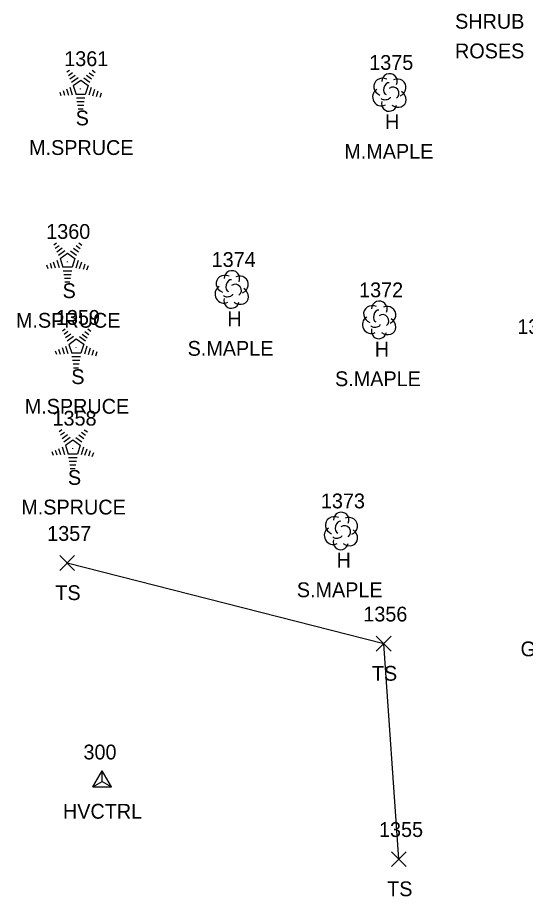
# Model space of a CAD drawing. Extents: x 1609623 to 1616187, y 756677 to 762826.
# Drawn here: x 1610437 to 1610505.6, y 761517.5 to 761636.1 of the extents above; entities that cross this region are included whole.
import ezdxf

# ---------------------------------------------------------------- set-up
doc = ezdxf.new("R2010")
doc.units = 0
for name, color, linetype in [('C_A', 7, 'Continuous'), ('C_I', 7, 'Continuous'), ('CPSM', 7, 'Continuous'), ('L_A', 7, 'Continuous'), ('L_C', 7, 'Continuous'), ('L_I', 7, 'Continuous'), ('L_TIC', 7, 'Continuous'), ('LELB', 7, 'Continuous'), ('LTC', 7, 'Continuous'), ('LTD', 7, 'Continuous')]:
    doc.layers.add(name, color=color, linetype=linetype)

msp = doc.modelspace()

# ---------------------------------------------------------------- linework, layer by layer
at = {"layer": 'CPSM'}
for p, q in [((1610447.17, 761532.23), (1610448.42, 761534.4)), ((1610449.67, 761532.23), (1610448.42, 761534.4)), ((1610448.42, 761532.95), (1610448.42, 761534.4)), ((1610447.17, 761532.23), (1610448.42, 761532.95)), ((1610447.17, 761532.23), (1610449.67, 761532.23)), ((1610448.42, 761532.95), (1610448.42, 761532.95)), ((1610448.42, 761532.95), (1610449.67, 761532.23))]:
    msp.add_line(p, q, dxfattribs=at)
at = {"layer": 'L_TIC'}
for points in [[(1610442.68, 761561.47), (1610444.68, 761563.47)], [(1610444.68, 761561.47), (1610442.68, 761563.47)], [(1610485.45, 761550.58), (1610487.45, 761552.58)], [(1610487.45, 761550.58), (1610485.45, 761552.58)], [(1610487.51, 761521.48), (1610489.51, 761523.48)], [(1610489.51, 761521.48), (1610487.51, 761523.48)]]:
    msp.add_lwpolyline(points, dxfattribs=at)
at = {"layer": 'LELB'}
msp.add_lwpolyline([(1610488.51, 761522.48), (1610486.45, 761551.58), (1610443.68, 761562.47)], dxfattribs=at)
at = {"layer": 'LTC'}
for p, q in [((1610443.65, 761628.79), (1610444.01, 761629.05)), ((1610443.86, 761628.33), (1610444.39, 761628.71)), ((1610444.07, 761627.86), (1610444.78, 761628.37)), ((1610446.31, 761628.34), (1610446.99, 761627.84)), ((1610446.68, 761628.68), (1610447.23, 761628.28)), ((1610447.05, 761629.03), (1610447.47, 761628.73)), ((1610444.28, 761627.39), (1610445.16, 761628.03)), ((1610444.51, 761626.94), (1610445.52, 761627.67)), ((1610444.51, 761626.94), (1610444.89, 761625.75)), ((1610445.52, 761627.67), (1610446.52, 761626.95)), ((1610445.94, 761627.99), (1610446.75, 761627.4)), ((1610446.52, 761626.95), (1610446.12, 761625.75)), ((1610442.69, 761626.07), (1610442.84, 761625.6)), ((1610443.14, 761626.29), (1610443.35, 761625.64)), ((1610443.6, 761626.5), (1610443.87, 761625.67)), ((1610444.05, 761626.72), (1610444.38, 761625.7)), ((1610446.12, 761625.75), (1610444.89, 761625.75)), ((1610446.95, 761626.68), (1610446.62, 761625.64)), ((1610447.4, 761626.43), (1610447.11, 761625.54)), ((1610447.84, 761626.18), (1610447.61, 761625.45)), ((1610448.29, 761625.93), (1610448.1, 761625.35)), ((1610446.09, 761625.25), (1610444.94, 761625.25)), ((1610446, 761624.75), (1610445.01, 761624.75)), ((1610445.92, 761624.25), (1610445.09, 761624.25)), ((1610445.83, 761623.75), (1610445.16, 761623.75)), ((1610441.88, 761605.46), (1610442.23, 761605.71)), ((1610445.28, 761605.7), (1610445.69, 761605.39)), ((1610442.09, 761604.99), (1610442.62, 761605.37)), ((1610442.3, 761604.52), (1610443, 761605.04)), ((1610442.51, 761604.06), (1610443.38, 761604.7)), ((1610442.73, 761603.6), (1610443.74, 761604.34)), ((1610443.74, 761604.34), (1610444.74, 761603.61)), ((1610444.16, 761604.65), (1610444.97, 761604.06)), ((1610444.53, 761605), (1610445.21, 761604.51)), ((1610444.9, 761605.35), (1610445.45, 761604.95)), ((1610441.82, 761603.17), (1610442.09, 761602.33)), ((1610442.28, 761603.38), (1610442.61, 761602.37)), ((1610442.73, 761603.6), (1610443.12, 761602.41)), ((1610444.74, 761603.61), (1610444.35, 761602.41)), ((1610445.18, 761603.34), (1610444.84, 761602.3)), ((1610440.91, 761602.73), (1610441.06, 761602.27)), ((1610441.37, 761602.95), (1610441.58, 761602.3)), ((1610444.35, 761602.41), (1610443.12, 761602.41)), ((1610445.62, 761603.09), (1610445.33, 761602.21)), ((1610446.07, 761602.84), (1610445.83, 761602.11)), ((1610446.51, 761602.59), (1610446.32, 761602.02)), ((1610444.31, 761601.91), (1610443.17, 761601.91)), ((1610444.23, 761601.41), (1610443.24, 761601.41)), ((1610444.14, 761600.91), (1610443.31, 761600.91)), ((1610444.06, 761600.41), (1610443.38, 761600.41)), ((1610443.06, 761593.85), (1610443.41, 761594.11)), ((1610443.27, 761593.39), (1610443.8, 761593.77)), ((1610446.08, 761593.74), (1610446.63, 761593.35)), ((1610446.46, 761594.09), (1610446.87, 761593.79)), ((1610443.48, 761592.92), (1610444.18, 761593.43)), ((1610443.69, 761592.46), (1610444.56, 761593.09)), ((1610443.91, 761592), (1610444.92, 761592.73)), ((1610444.92, 761592.73), (1610445.92, 761592.01)), ((1610445.34, 761593.05), (1610446.15, 761592.46)), ((1610445.71, 761593.4), (1610446.39, 761592.9)), ((1610442.54, 761591.35), (1610442.76, 761590.7)), ((1610443, 761591.56), (1610443.27, 761590.73)), ((1610443.46, 761591.78), (1610443.79, 761590.76)), ((1610443.91, 761592), (1610444.3, 761590.81)), ((1610445.92, 761592.01), (1610445.53, 761590.81)), ((1610446.36, 761591.74), (1610446.02, 761590.7)), ((1610446.8, 761591.49), (1610446.51, 761590.6)), ((1610442.09, 761591.13), (1610442.24, 761590.66)), ((1610445.53, 761590.81), (1610444.3, 761590.81)), ((1610445.49, 761590.31), (1610444.34, 761590.31)), ((1610447.25, 761591.24), (1610447.01, 761590.51)), ((1610447.69, 761590.99), (1610447.5, 761590.41)), ((1610445.41, 761589.81), (1610444.42, 761589.81)), ((1610445.32, 761589.31), (1610444.49, 761589.31)), ((1610445.24, 761588.81), (1610444.56, 761588.81)), ((1610442.6, 761580.24), (1610442.95, 761580.5)), ((1610442.81, 761579.77), (1610443.34, 761580.16)), ((1610443.02, 761579.31), (1610443.72, 761579.82)), ((1610443.23, 761578.84), (1610444.11, 761579.48)), ((1610444.88, 761579.43), (1610445.69, 761578.84)), ((1610445.25, 761579.78), (1610445.93, 761579.29)), ((1610445.63, 761580.13), (1610446.17, 761579.73)), ((1610446, 761580.48), (1610446.42, 761580.17)), ((1610443.45, 761578.39), (1610444.46, 761579.12)), ((1610443.45, 761578.39), (1610443.84, 761577.19)), ((1610444.46, 761579.12), (1610445.46, 761578.4)), ((1610445.46, 761578.4), (1610445.07, 761577.19)), ((1610441.63, 761577.52), (1610441.78, 761577.05)), ((1610442.09, 761577.73), (1610442.3, 761577.08)), ((1610442.54, 761577.95), (1610442.81, 761577.12)), ((1610443, 761578.17), (1610443.33, 761577.15)), ((1610445.07, 761577.19), (1610443.84, 761577.19)), ((1610445.9, 761578.12), (1610445.56, 761577.09)), ((1610446.34, 761577.87), (1610446.05, 761576.99)), ((1610446.79, 761577.62), (1610446.55, 761576.89)), ((1610447.23, 761577.37), (1610447.04, 761576.8)), ((1610445.03, 761576.69), (1610443.89, 761576.69)), ((1610444.95, 761576.19), (1610443.96, 761576.19)), ((1610444.86, 761575.69), (1610444.03, 761575.69)), ((1610444.78, 761575.19), (1610444.1, 761575.19))]:
    msp.add_line(p, q, dxfattribs=at)
at = {"layer": 'LTD'}
for p, q in [((1610487.2, 761626.07), (1610487.2, 761626.07)), ((1610487.2, 761626.07), (1610487.2, 761626.07)), ((1610465.9, 761599.46), (1610465.9, 761599.46)), ((1610465.9, 761599.46), (1610465.9, 761599.46)), ((1610485.82, 761595.36), (1610485.82, 761595.36)), ((1610485.82, 761595.36), (1610485.82, 761595.36)), ((1610480.66, 761566.86), (1610480.66, 761566.86)), ((1610480.66, 761566.86), (1610480.66, 761566.86))]:
    msp.add_line(p, q, dxfattribs=at)
for centre in [(1610487.24, 761627.51), (1610465.95, 761600.9), (1610485.87, 761596.8), (1610480.71, 761568.29)]:
    msp.add_arc(centre, 1.05, 335.5272, 180.9563, dxfattribs=at)
for centre, major_axis, ratio, start_param, end_param in [((1610486.41, 761626.74), (1.21, -0.51), 0.895232, 1.570796, 4.712389), ((1610486.99, 761626.53), (-0.208, -0.792), 0.645439, 3.141593, 6.283185), ((1610488.24, 761626.66), (-1.14, -0.48), 0.949671, 1.570796, 4.712389), ((1610486.11, 761625.37), (0.58, -1.04), 0.959034, 3.141593, 6.283185), ((1610487.7, 761625.91), (-0.5, 0.667), 0.989748, 3.141593, 6.283185), ((1610488.2, 761625.24), (-1.09, 0.79), 0.841452, 1.570796, 4.712389), ((1610487.2, 761624.57), (0.26, 1.06), 0.942809, 1.570796, 4.712389), ((1610486.74, 761625.32), (-0.625, -0.083), 0.423636, 0, 3.141593), ((1610465.11, 761600.13), (1.21, -0.51), 0.895232, 1.570796, 4.712389), ((1610465.69, 761599.92), (-0.208, -0.792), 0.645439, 3.141593, 6.283185), ((1610466.94, 761600.05), (-1.14, -0.48), 0.949671, 1.570796, 4.712389), ((1610464.82, 761598.76), (0.58, -1.04), 0.959034, 3.141593, 6.283185), ((1610466.4, 761599.3), (-0.5, 0.667), 0.989748, 3.141593, 6.283185), ((1610465.44, 761598.71), (-0.625, -0.083), 0.423636, 0, 3.141593), ((1610466.9, 761598.63), (-1.09, 0.79), 0.841452, 1.570796, 4.712389), ((1610465.9, 761597.96), (0.26, 1.06), 0.942809, 1.570796, 4.712389), ((1610485.03, 761596.03), (1.21, -0.51), 0.895232, 1.570796, 4.712389), ((1610486.86, 761595.95), (-1.14, -0.48), 0.949671, 1.570796, 4.712389), ((1610485.61, 761595.82), (-0.208, -0.792), 0.645439, 3.141593, 6.283185), ((1610486.32, 761595.2), (-0.5, 0.667), 0.989748, 3.141593, 6.283185), ((1610484.74, 761594.65), (0.58, -1.04), 0.959034, 3.141593, 6.283185), ((1610486.82, 761594.53), (-1.09, 0.79), 0.841452, 1.570796, 4.712389), ((1610485.82, 761593.86), (0.26, 1.06), 0.942809, 1.570796, 4.712389), ((1610485.36, 761594.61), (-0.625, -0.083), 0.423636, 0, 3.141593), ((1610479.87, 761567.52), (1.21, -0.51), 0.895232, 1.570796, 4.712389), ((1610481.7, 761567.44), (-1.14, -0.48), 0.949671, 1.570796, 4.712389), ((1610480.45, 761567.32), (-0.208, -0.792), 0.645439, 3.141593, 6.283185), ((1610481.16, 761566.69), (-0.5, 0.667), 0.989748, 3.141593, 6.283185), ((1610479.58, 761566.15), (0.58, -1.04), 0.959034, 3.141593, 6.283185), ((1610481.66, 761566.02), (-1.09, 0.79), 0.841452, 1.570796, 4.712389), ((1610480.66, 761565.36), (0.26, 1.06), 0.942809, 1.570796, 4.712389), ((1610480.2, 761566.11), (-0.625, -0.083), 0.423636, 0, 3.141593)]:
    msp.add_ellipse(centre, major_axis=major_axis, ratio=ratio, start_param=start_param, end_param=end_param, dxfattribs=at)

# ---------------------------------------------------------------- texts
at = {"layer": 'C_A'}
msp.add_text('HVCTRL', height=2, dxfattribs=at).set_placement((1610443.12, 761527.95))
at = {"layer": 'C_I'}
msp.add_text('300', height=2, dxfattribs=at).set_placement((1610445.89, 761535.95))
at = {"layer": 'L_A'}
for s, p in [('SHRUB', (1610496.1, 761634.63)), ('S', (1610444.84, 761621.58)), ('H', (1610486.63, 761621.07)), ('S', (1610443.07, 761598.25)), ('H', (1610465.33, 761594.46)), ('H', (1610485.25, 761590.36)), ('S', (1610444.25, 761586.64)), ('S', (1610443.79, 761573.03)), ('H', (1610480.09, 761561.86)), ('TS', (1610442.09, 761557.47)), ('GARAGE', (1610504.94, 761549.88)), ('TS', (1610484.86, 761546.58)), ('TS', (1610486.92, 761517.48))]:
    msp.add_text(s, height=2, dxfattribs=at).set_placement(p)
at = {"layer": 'L_C'}
for s, p in [('ROSES', (1610496.09, 761630.63)), ('M.SPRUCE', (1610438.54, 761617.58)), ('M.MAPLE', (1610481.13, 761617.07)), ('M.SPRUCE', (1610436.77, 761594.25)), ('S.MAPLE', (1610459.96, 761590.46)), ('S.MAPLE', (1610479.88, 761586.36)), ('M.SPRUCE', (1610437.95, 761582.64)), ('M.SPRUCE', (1610437.49, 761569.03)), ('S.MAPLE', (1610474.72, 761557.86))]:
    msp.add_text(s, height=2, dxfattribs=at).set_placement(p)
at = {"layer": 'L_I'}
for s, p in [('1361', (1610443.29, 761629.58)), ('1375', (1610484.5, 761629.07)), ('1360', (1610440.86, 761606.25)), ('1374', (1610463.21, 761602.46)), ('1372', (1610483.13, 761598.36)), ('1359', (1610442.16, 761594.64)), ('1376', (1610504.51, 761593.4)), ('1358', (1610441.71, 761581.03)), ('1373', (1610477.97, 761569.86)), ('1357', (1610440.99, 761565.47)), ('1356', (1610483.7, 761554.58)), ('1355', (1610485.82, 761525.48))]:
    msp.add_text(s, height=2, dxfattribs=at).set_placement(p)
at = {"layer": 'LTC'}
for p in [(1610445.4, 761626.69), (1610443.62, 761603.35), (1610444.8, 761591.75), (1610444.35, 761578.13)]:
    msp.add_text('.', height=1.04, rotation=270, dxfattribs=at).set_placement(p)

doc.saveas('drawing.dxf')
